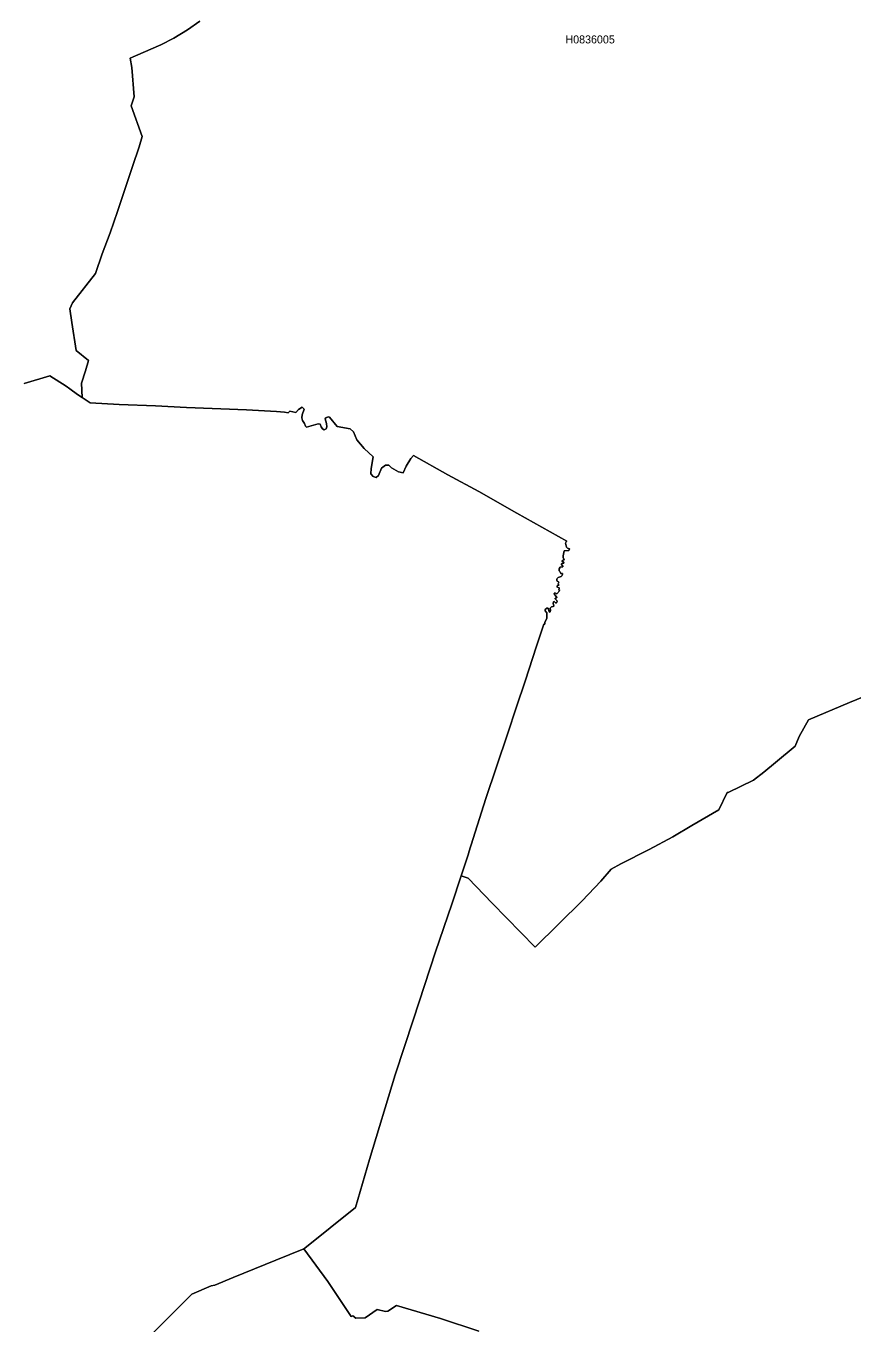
# Model space of a CAD drawing. Extents: x 369010 to 739155, y 6377141 to 6616555.
# Drawn here: x 568964 to 579296, y 6498445 to 6514658 of the extents above; entities that cross this region are included whole.
import ezdxf
from ezdxf.enums import TextEntityAlignment as Align

# ---------------------------------------------------------------- set-up
doc = ezdxf.new("R2010")
doc.units = 0
doc.header["$LTSCALE"] = 40
doc.layers.add('1', color=7, linetype='Continuous', lineweight=13)
doc.layers.add('2', color=7, linetype='Continuous')

msp = doc.modelspace()

# ---------------------------------------------------------------- linework, layer by layer
at = {"layer": '1'}
for points in [[(568941.02, 6510188.33), (569261.77, 6510283.82), (569466, 6510155.06), (569511.84, 6510121.46), (569608, 6510052.12), (569665.76, 6510015.38), (569658.65, 6510192.96), (569707.64, 6510349.2), (569747.19, 6510477.63), (569591.62, 6510601.43), (569538.49, 6510952.29), (569513.66, 6511122.43), (569544.94, 6511198.07), (569833.75, 6511563), (569917.99, 6511810.76), (570017.96, 6512072.09), (570108.32, 6512341.04), (570298.15, 6512903.09), (570380.91, 6513149.03), (570417.32, 6513274.81), (570281.27, 6513661.43), (570316.52, 6513773.14), (570288.55, 6514139.57), (570269.02, 6514257.08), (570428.9, 6514327.42), (570649.52, 6514420.43), (570814.03, 6514505.83), (570985.16, 6514610.43), (571137.26, 6514718.17)], [(571137.26, 6514718.17), (570985.16, 6514610.43), (570814.03, 6514505.83), (570649.52, 6514420.43), (570428.9, 6514327.42), (570269.02, 6514257.08), (570288.55, 6514139.57), (570316.52, 6513773.14), (570281.27, 6513661.43), (570417.32, 6513274.81), (570380.91, 6513149.03), (570298.15, 6512903.09), (570108.32, 6512341.04), (570017.96, 6512072.09), (569917.99, 6511810.76), (569833.75, 6511563), (569544.94, 6511198.07), (569513.66, 6511122.43), (569538.49, 6510952.29), (569591.62, 6510601.43), (569747.19, 6510477.63), (569707.64, 6510349.2), (569658.65, 6510192.96), (569665.76, 6510015.38), (569768.38, 6509946.86), (570130.66, 6509928.49), (570583.32, 6509910.28), (570971.92, 6509888.6), (571723.64, 6509858.15), (572097.18, 6509839.28), (572199.46, 6509832.66), (572245.14, 6509820.41), (572266.16, 6509842.59), (572337.16, 6509828.19), (572374.4, 6509863.77), (572418.76, 6509894.23), (572444.74, 6509868.24), (572416.44, 6509795.42), (572413.63, 6509760.66), (572423.39, 6509724.59), (572448.88, 6509687.35), (572459.47, 6509654.58), (572474.37, 6509645.14), (572616.53, 6509685.03), (572642.02, 6509680.73), (572658.08, 6509646.3), (572674.79, 6509623.46), (572695.31, 6509611.88), (572717.49, 6509623.96), (572726.43, 6509647.96), (572721.46, 6509687.35), (572704.25, 6509746.1), (572712.53, 6509760), (572743.64, 6509771.75), (572759.69, 6509768.44), (572856.35, 6509650.6), (573018.71, 6509621.81), (573060.25, 6509585.73), (573100.63, 6509483.78), (573195.47, 6509374.54), (573307.68, 6509271.27), (573282.52, 6509127.12), (573278.22, 6509061.58), (573304.86, 6509026.65), (573344.25, 6509015.57), (573374.71, 6509038.9), (573410.79, 6509130.43)], [(573778.37, 6509251.91), (573719.62, 6509157.57), (573680.23, 6509071.01), (573623.63, 6509084.91), (573535.91, 6509134.89), (573501.65, 6509169.32), (573458.95, 6509169.82), (573410.79, 6509130.43), (573374.71, 6509038.9), (573344.25, 6509015.57), (573304.86, 6509026.65), (573278.22, 6509061.58), (573282.52, 6509127.12), (573307.68, 6509271.27), (573195.47, 6509374.54), (573100.63, 6509483.78), (573060.25, 6509585.73), (573018.71, 6509621.81), (572856.35, 6509650.6), (572759.69, 6509768.44), (572743.64, 6509771.75), (572712.53, 6509760), (572704.25, 6509746.1), (572721.46, 6509687.35), (572726.43, 6509647.96), (572717.49, 6509623.96), (572695.31, 6509611.88), (572674.79, 6509623.46), (572658.08, 6509646.3), (572642.02, 6509680.73), (572616.53, 6509685.03), (572474.37, 6509645.14), (572459.47, 6509654.58), (572448.88, 6509687.35), (572423.39, 6509724.59), (572413.63, 6509760.66), (572416.44, 6509795.42), (572444.74, 6509868.24), (572418.76, 6509894.23), (572374.4, 6509863.77), (572337.16, 6509828.19), (572266.16, 6509842.59), (572245.14, 6509820.41), (572199.46, 6509832.66), (572097.18, 6509839.28), (571723.64, 6509858.15), (570971.92, 6509888.6), (570583.32, 6509910.28), (570130.66, 6509928.49), (569768.38, 6509946.86), (569665.76, 6510015.38), (569608, 6510052.12), (569511.84, 6510121.46), (569466, 6510155.06), (569261.77, 6510283.82), (568941.02, 6510188.33)], [(573083.42, 6499887.69), (573260.68, 6500490.29), (573580.93, 6501548.36), (573811.31, 6502243.14), (574086.37, 6503084.07), (574292.1, 6503682.2), (574406.46, 6504035.88), (574497.98, 6504310.29), (574504.77, 6504332.8), (574715.46, 6505000.11), (574984.4, 6505804.46), (575097.27, 6506145.73), (575205.51, 6506469.62), (575350.83, 6506907.87), (575439.54, 6507179.96), (575451.78, 6507179.3), (575455.09, 6507206.61), (575479.09, 6507249.64), (575477.27, 6507322.13), (575457.08, 6507345.63), (575459.4, 6507365.16), (575476.94, 6507382.87), (575489.52, 6507380.88), (575497.96, 6507366.82), (575505.57, 6507336.53), (575511.03, 6507332.06), (575519.14, 6507335.53), (575524.6, 6507352.58), (575521.96, 6507380.55), (575534.87, 6507397.93), (575559.19, 6507400.74), (575566.97, 6507406.87), (575557.04, 6507441.29), (575560.19, 6507459.5), (575568.13, 6507464.63), (575586.83, 6507445.76), (575597.76, 6507445.76), (575607.36, 6507464.96), (575601.23, 6507476.21), (575580.71, 6507495.58), (575583.03, 6507505.18), (575601.23, 6507510.64), (575600.9, 6507521.56), (575574.59, 6507549.86), (575569.79, 6507565.25), (575576.24, 6507573.7), (575604.87, 6507561.45), (575641.12, 6507600.01), (575627.22, 6507611.93), (575632.35, 6507625.99), (575630.86, 6507634.27), (575611, 6507643.7), (575604.87, 6507656.61), (575609.84, 6507663.07), (575630.86, 6507666.54), (575633.34, 6507670.35), (575618.94, 6507679.78), (575616.46, 6507686.4), (575623.91, 6507693.52), (575626.39, 6507702.95), (575623.74, 6507710.73), (575608.18, 6507716.69), (575601.73, 6507724.97), (575601.56, 6507743.34), (575605.7, 6507752.77), (575620.1, 6507764.02), (575655.85, 6507775.11), (575666.44, 6507783.39), (575675.21, 6507800.93), (575673.39, 6507814.5), (575652.21, 6507816.16), (575641.95, 6507838.01), (575630.86, 6507846.94), (575633.67, 6507870.77), (575643.6, 6507891.96), (575677.86, 6507898.08), (575677.86, 6507906.85), (575660.32, 6507924.73), (575661.48, 6507933.83), (575667.43, 6507940.45), (575690.27, 6507943.27), (575688.95, 6507950.55), (575665.61, 6507972.06), (575670.25, 6507977.19), (575694.25, 6507984.64), (575684.32, 6508012.45), (575683.16, 6508035.62), (575694.25, 6508096.19), (575751.51, 6508103.47), (575759.79, 6508123.33), (575738.77, 6508132.77), (575723.71, 6508142.2), (575712.62, 6508194.5), (575718.08, 6508208.4), (575729.5, 6508219.16), (575102.57, 6508568.04), (574626.58, 6508838.15), (574240.79, 6509045.52), (573810.81, 6509289.48), (573778.37, 6509251.91)], [(573410.79, 6509130.43), (573458.95, 6509169.82), (573501.65, 6509169.32), (573535.91, 6509134.89), (573623.63, 6509084.91), (573680.23, 6509071.01), (573719.62, 6509157.57), (573778.37, 6509251.91), (573810.81, 6509289.48), (574240.79, 6509045.52), (574626.58, 6508838.15), (575102.57, 6508568.04), (575729.5, 6508219.16), (575718.08, 6508208.4), (575712.62, 6508194.5), (575723.71, 6508142.2), (575738.77, 6508132.77), (575759.79, 6508123.33), (575751.51, 6508103.47), (575694.25, 6508096.19), (575683.16, 6508035.62), (575684.32, 6508012.45), (575694.25, 6507984.64), (575670.25, 6507977.19), (575665.61, 6507972.06), (575688.95, 6507950.55), (575690.27, 6507943.27), (575667.43, 6507940.45), (575661.48, 6507933.83), (575660.32, 6507924.73), (575677.86, 6507906.85), (575677.86, 6507898.08), (575643.6, 6507891.96), (575633.67, 6507870.77), (575630.86, 6507846.94), (575641.95, 6507838.01), (575652.21, 6507816.16), (575673.39, 6507814.5), (575675.21, 6507800.93), (575666.44, 6507783.39), (575655.85, 6507775.11), (575620.1, 6507764.02), (575605.7, 6507752.77), (575601.56, 6507743.34), (575601.73, 6507724.97), (575608.18, 6507716.69), (575623.74, 6507710.73), (575626.39, 6507702.95), (575623.91, 6507693.52), (575616.46, 6507686.4), (575618.94, 6507679.78), (575633.34, 6507670.35), (575630.86, 6507666.54), (575609.84, 6507663.07), (575604.87, 6507656.61), (575611, 6507643.7), (575630.86, 6507634.27), (575632.35, 6507625.99), (575627.22, 6507611.93), (575641.12, 6507600.01), (575604.87, 6507561.45), (575576.24, 6507573.7), (575569.79, 6507565.25), (575574.59, 6507549.86), (575600.9, 6507521.56), (575601.23, 6507510.64), (575583.03, 6507505.18), (575580.71, 6507495.58), (575601.23, 6507476.21), (575607.36, 6507464.96), (575597.76, 6507445.76), (575586.83, 6507445.76), (575568.13, 6507464.63), (575560.19, 6507459.5), (575557.04, 6507441.29), (575566.97, 6507406.87), (575559.19, 6507400.74), (575534.87, 6507397.93), (575521.96, 6507380.55), (575524.6, 6507352.58), (575519.14, 6507335.53), (575511.03, 6507332.06), (575505.57, 6507336.53), (575497.96, 6507366.82), (575489.52, 6507380.88), (575476.94, 6507382.87), (575459.4, 6507365.16), (575457.08, 6507345.63), (575477.27, 6507322.13), (575479.09, 6507249.64), (575455.09, 6507206.61), (575451.78, 6507179.3), (575439.54, 6507179.96), (575350.83, 6506907.87), (575205.51, 6506469.62), (575097.27, 6506145.73), (574984.4, 6505804.46), (574715.46, 6505000.11), (574504.77, 6504332.8), (574497.98, 6504310.29)], [(574497.98, 6504310.29), (574406.46, 6504035.88), (574492.52, 6504007.08), (574795.72, 6503691.47), (575332.29, 6503143.65), (575918.34, 6503722.25), (576152.36, 6503967.53), (576284.43, 6504119.13), (576403.6, 6504183.18), (576757.61, 6504364.74), (577053.03, 6504521.14), (577292.35, 6504662.98), (577627.99, 6504861.08), (577733.26, 6505077.23), (577747.65, 6505078.23), (578063.77, 6505230.82), (578190.38, 6505331.28), (578336.02, 6505449.95), (578582.29, 6505657.32), (578633.76, 6505775.49), (578751.44, 6505983.7), (579265.33, 6506199.85), (579536.59, 6506313.55)], [(579536.59, 6506313.55), (579265.33, 6506199.85), (578751.44, 6505983.7), (578633.76, 6505775.49), (578582.29, 6505657.32), (578336.02, 6505449.95), (578190.38, 6505331.28), (578063.77, 6505230.82), (577747.65, 6505078.23), (577733.26, 6505077.23), (577627.99, 6504861.08), (577292.35, 6504662.98), (577053.03, 6504521.14), (576757.61, 6504364.74), (576403.6, 6504183.18), (576284.43, 6504119.13), (576152.36, 6503967.53)], [(576152.36, 6503967.53), (575918.34, 6503722.25), (575332.29, 6503143.65), (574795.72, 6503691.47), (574492.52, 6504007.08), (574406.46, 6504035.88), (574292.1, 6503682.2), (574086.37, 6503084.07), (573811.31, 6502243.14), (573580.93, 6501548.36), (573260.68, 6500490.29), (573083.42, 6499887.69), (572453.68, 6499380.92), (572438.45, 6499373.47), (572740.83, 6498966.16), (573030.79, 6498527.91), (573051.64, 6498533.2), (573088.88, 6498504.41), (573206.39, 6498509.7), (573356.34, 6498616.12), (573461.43, 6498590.8), (573491.22, 6498593.61), (573599.79, 6498665.44), (574148.94, 6498502.42), (574629.39, 6498345.36)], [(570536.48, 6498306.8), (571037.63, 6498806.95), (571281.25, 6498912.04), (571327.09, 6498917.17), (571556.81, 6499014.66), (572088.58, 6499230.31), (572438.45, 6499373.47), (572453.68, 6499380.92), (573083.42, 6499887.69)], [(572438.45, 6499373.47), (572088.58, 6499230.31), (571556.81, 6499014.66), (571327.09, 6498917.17), (571281.25, 6498912.04), (571037.63, 6498806.95), (570536.48, 6498306.8)], [(574629.39, 6498345.36), (574148.94, 6498502.42), (573599.79, 6498665.44), (573491.22, 6498593.61), (573461.43, 6498590.8), (573356.34, 6498616.12), (573206.39, 6498509.7), (573088.88, 6498504.41), (573051.64, 6498533.2), (573030.79, 6498527.91), (572740.83, 6498966.16), (572438.45, 6499373.47)]]:
    msp.add_lwpolyline(points, dxfattribs=at)

# ---------------------------------------------------------------- texts
at = {"layer": '2'}
msp.add_text('H0836005', height=100, dxfattribs=at).set_placement((576019.57, 6514440.06), align=Align.CENTER)

doc.saveas('drawing.dxf')
